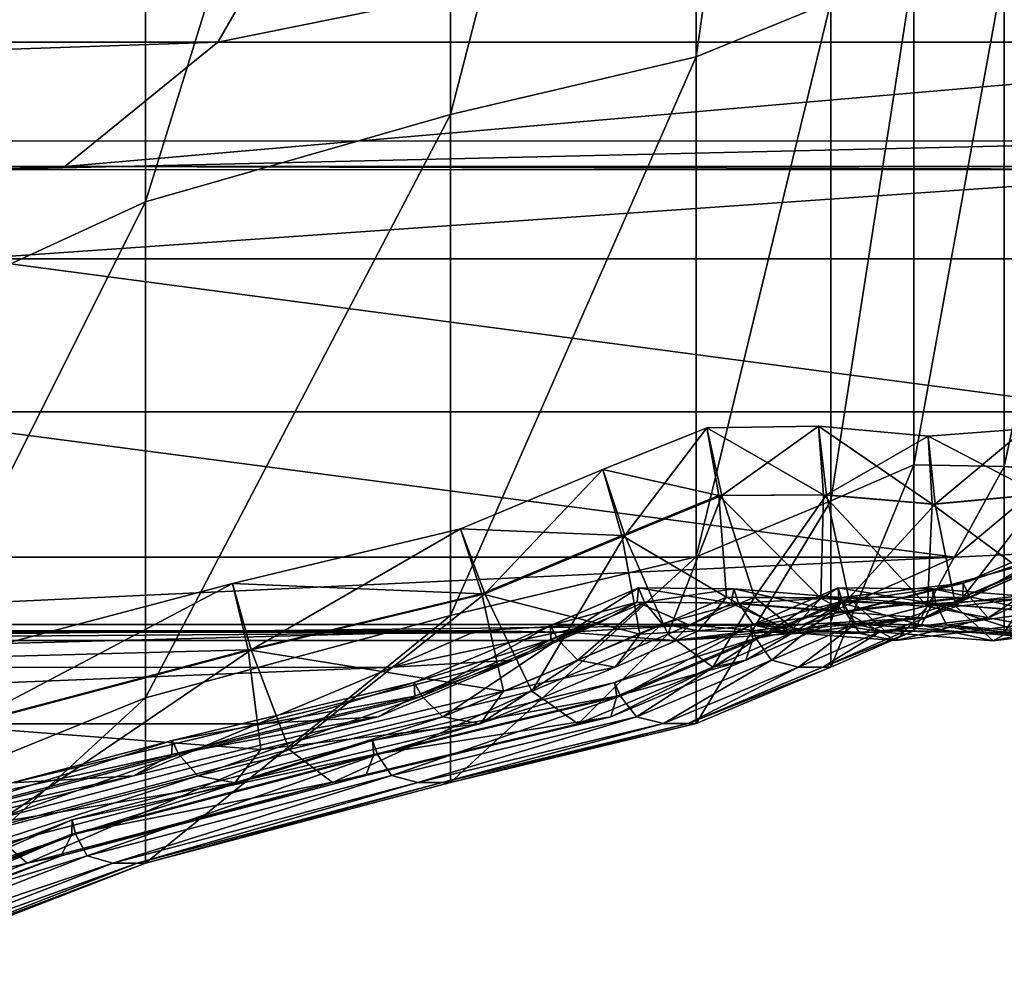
# Model space of a CAD drawing. Header units: millimetres. Extents: x 2387 to 13955, y -4964 to 364.
# Tile 568 of 656: x 7119.56 to 7125.43, y -3435.14 to -3429.39. Entities that reach past the tile are written whole.
import ezdxf

# ---------------------------------------------------------------- set-up
doc = ezdxf.new("R2010")
doc.units = ezdxf.units.MM
doc.header["$MEASUREMENT"] = 0
doc.layers.add('Predefinito', color=7, linetype='Continuous', true_color=0x000000)

msp = doc.modelspace()

# ---------------------------------------------------------------- linework, layer by layer
at = {"layer": 'Predefinito'}
for points in [[(7124.3944, -3423.954, 1146.2585), (7123.592, -3424.2703, 1146.3693), (7123.5921, -3429.6066, 1122.6063)], [(7123.5921, -3429.6066, 1122.6063), (7124.3946, -3429.278, 1122.5391), (7124.3944, -3423.954, 1146.2585)], [(7122.127, -3429.951, 1122.677), (7123.5921, -3429.6066, 1122.6063), (7123.592, -3424.2703, 1146.3693)], [(7123.592, -3424.2703, 1146.3693), (7122.127, -3424.6024, 1146.4857), (7122.127, -3429.951, 1122.677)], [(7120.3092, -3430.4709, 1122.7908), (7122.127, -3429.951, 1122.677), (7122.127, -3424.6024, 1146.4857)], [(7122.127, -3424.6024, 1146.4857), (7120.3092, -3425.1363, 1146.6875), (7120.3092, -3430.4709, 1122.7908)], [(7118.4488, -3431.3256, 1122.9875), (7120.3092, -3430.4709, 1122.7908), (7120.3092, -3425.1363, 1146.6875)], [(7120.3092, -3425.1363, 1146.6875), (7118.4488, -3426.0577, 1147.0544), (7118.4488, -3431.3256, 1122.9875)], [(7099.7798, -3429.5193, 608.0784), (7100.7895, -3427.7752, 608.0784), (7121.7505, -3427.7752, 730.1312)], [(7121.7505, -3427.7752, 730.1312), (7120.7408, -3429.5193, 730.1312), (7099.7798, -3429.5193, 608.0784)], [(7129.3816, -3427.7752, 775.3165), (7128.3719, -3429.5193, 775.3164), (7120.7408, -3429.5193, 730.1312)], [(7120.7408, -3429.5193, 730.1312), (7121.7505, -3427.7752, 730.1312), (7129.3816, -3427.7752, 775.3165)], [(7124.8886, -3429.067, 1122.4958), (7124.3946, -3429.278, 1122.5391), (7124.3948, -3432.2536, 1087.2871)], [(7124.3948, -3432.2536, 1087.2871), (7124.889, -3432.0389, 1087.266), (7124.8886, -3429.067, 1122.4958)], [(7125.4281, -3429.0753, 1122.4973), (7124.8886, -3429.067, 1122.4958), (7124.889, -3432.0389, 1087.266)], [(7124.889, -3432.0389, 1087.266), (7125.4284, -3432.0479, 1087.2667), (7125.4281, -3429.0753, 1122.4973)], [(7126.0603, -3429.1224, 1122.5068), (7125.4281, -3429.0753, 1122.4973), (7125.4284, -3432.0479, 1087.2667)], [(7125.4284, -3432.0479, 1087.2667), (7126.0603, -3432.0966, 1087.2715), (7126.0603, -3429.1224, 1122.5068)], [(7124.3946, -3429.278, 1122.5391), (7123.5921, -3429.6066, 1122.6063), (7123.5921, -3432.5879, 1087.3198)], [(7123.5921, -3432.5879, 1087.3198), (7124.3948, -3432.2536, 1087.2871), (7124.3946, -3429.278, 1122.5391)], [(7098.8683, -3430.2601, 608.0918), (7099.7798, -3429.5193, 608.0784), (7120.7408, -3429.5193, 730.1312)], [(7120.7408, -3429.5193, 730.1312), (7119.8293, -3430.26, 730.1442), (7098.8683, -3430.2601, 608.0918)], [(7128.3719, -3429.5193, 775.3164), (7127.4604, -3430.26, 775.3281), (7119.8293, -3430.26, 730.1442)], [(7119.8293, -3430.26, 730.1442), (7120.7408, -3429.5193, 730.1312), (7128.3719, -3429.5193, 775.3164)], [(7123.5921, -3429.6066, 1122.6063), (7122.127, -3429.951, 1122.677), (7122.127, -3432.9376, 1087.3542)], [(7122.127, -3432.9376, 1087.3542), (7123.5921, -3432.5879, 1087.3198), (7123.5921, -3429.6066, 1122.6063)], [(7122.127, -3429.951, 1122.677), (7120.3092, -3430.4709, 1122.7908), (7120.3092, -3433.4278, 1087.3954)], [(7120.3092, -3433.4278, 1087.3954), (7122.127, -3432.9376, 1087.3542), (7122.127, -3429.951, 1122.677)], [(7119.2979, -3430.2794, 730.1832), (7119.1272, -3430.1087, 730.2092), (7126.7577, -3430.1081, 775.3865)], [(7126.7577, -3430.1081, 775.3865), (7119.1272, -3430.1087, 730.2092), (7119.2979, -3430.2794, 730.1832)], [(7126.7577, -3430.1081, 775.3865), (7126.9286, -3430.279, 775.3631), (7119.2979, -3430.2794, 730.1832)], [(7119.2979, -3430.2794, 730.1832), (7126.9286, -3430.279, 775.3631), (7126.7577, -3430.1081, 775.3865)], [(7098.337, -3430.2795, 608.1321), (7098.8683, -3430.2601, 608.0918), (7119.8293, -3430.26, 730.1442)], [(7119.8293, -3430.26, 730.1442), (7119.2979, -3430.2794, 730.1832), (7098.337, -3430.2795, 608.1321)], [(7126.9286, -3430.279, 775.3631), (7126.9096, -3430.8107, 775.328), (7119.2785, -3430.8108, 730.1442)], [(7119.2785, -3430.8108, 730.1442), (7119.2979, -3430.2794, 730.1832), (7126.9286, -3430.279, 775.3631)], [(7126.9286, -3430.279, 775.3631), (7119.2979, -3430.2794, 730.1832), (7119.8293, -3430.26, 730.1442)], [(7119.8293, -3430.26, 730.1442), (7127.4604, -3430.26, 775.3281), (7126.9286, -3430.279, 775.3631)], [(7120.3092, -3430.4709, 1122.7908), (7118.4488, -3431.3256, 1122.9875), (7118.4488, -3434.1832, 1087.4489)], [(7118.4488, -3434.1832, 1087.4489), (7120.3092, -3433.4278, 1087.3954), (7120.3092, -3430.4709, 1122.7908)], [(7126.1689, -3431.7223, 775.316), (7118.5378, -3431.7223, 730.1311), (7119.2785, -3430.8108, 730.1442)], [(7119.2785, -3430.8108, 730.1442), (7126.9096, -3430.8107, 775.328), (7126.1689, -3431.7223, 775.316)], [(7125.1335, -3432.5903, 775.3156), (7117.5027, -3432.5902, 730.131), (7118.5378, -3431.7223, 730.1311)], [(7118.5378, -3431.7223, 730.1311), (7126.1689, -3431.7223, 775.316), (7125.1335, -3432.5903, 775.3156)], [(7125.8434, -3432.556, 780.4271), (7125.1335, -3432.5903, 775.3156), (7126.1689, -3431.7223, 775.316)], [(7123.7264, -3432.2217, 789.3185), (7123.6546, -3431.8182, 789.4305), (7123.0357, -3432.0662, 789.4391)], [(7123.1662, -3432.4592, 789.5338), (7123.0357, -3432.0662, 789.4391), (7123.6546, -3431.8182, 789.4305)], [(7123.6546, -3431.8182, 789.4305), (7123.7443, -3432.2217, 789.5288), (7123.1662, -3432.4592, 789.5338)], [(7123.7443, -3432.2217, 789.5288), (7123.6546, -3431.8182, 789.4305), (7124.3213, -3431.8087, 789.4179)], [(7124.3514, -3432.2184, 789.3094), (7124.3213, -3431.8087, 789.4179), (7123.6546, -3431.8182, 789.4305)], [(7123.6546, -3431.8182, 789.4305), (7123.7264, -3432.2217, 789.3185), (7124.3514, -3432.2184, 789.3094)], [(7124.3213, -3431.8087, 789.4179), (7124.3693, -3432.2184, 789.5198), (7123.7443, -3432.2217, 789.5288)], [(7124.3693, -3432.2184, 789.5198), (7124.3213, -3431.8087, 789.4179), (7124.9748, -3431.8675, 789.4133)], [(7124.3213, -3431.8087, 789.4179), (7124.3514, -3432.2184, 789.3094), (7124.9981, -3432.2741, 789.3053)], [(7124.9981, -3432.2741, 789.3053), (7124.9748, -3431.8675, 789.4133), (7124.3213, -3431.8087, 789.4179)], [(7125.6413, -3432.2135, 789.3152), (7125.5542, -3431.8243, 789.4286), (7124.9748, -3431.8675, 789.4133)], [(7125.016, -3432.2741, 789.5157), (7124.9748, -3431.8675, 789.4133), (7125.5542, -3431.8243, 789.4286)], [(7125.5542, -3431.8243, 789.4286), (7125.6592, -3432.2135, 789.5256), (7125.016, -3432.2741, 789.5157)], [(7124.9748, -3431.8675, 789.4133), (7125.016, -3432.2741, 789.5157), (7124.3693, -3432.2184, 789.5198)], [(7124.9748, -3431.8675, 789.4133), (7124.9981, -3432.2741, 789.3053), (7125.6413, -3432.2135, 789.3152)], [(7124.889, -3432.0389, 1087.266), (7124.3948, -3432.2536, 1087.2871), (7124.3949, -3433.2452, 1033.4065)], [(7124.3949, -3433.2452, 1033.4065), (7124.8891, -3433.0292, 1033.3983), (7124.889, -3432.0389, 1087.266)], [(7125.4284, -3432.0479, 1087.2667), (7124.889, -3432.0389, 1087.266), (7124.8891, -3433.0292, 1033.3983)], [(7124.8891, -3433.0292, 1033.3983), (7125.4285, -3433.0386, 1033.3987), (7125.4284, -3432.0479, 1087.2667)], [(7126.0603, -3432.0966, 1087.2715), (7125.4284, -3432.0479, 1087.2667), (7125.4285, -3433.0386, 1033.3987)], [(7123.1482, -3432.4592, 789.3235), (7123.0357, -3432.0662, 789.4391), (7122.1862, -3432.4196, 789.4401)], [(7122.332, -3432.8071, 789.5335), (7122.1862, -3432.4196, 789.4401), (7123.0357, -3432.0662, 789.4391)], [(7123.0357, -3432.0662, 789.4391), (7123.1662, -3432.4592, 789.5338), (7122.332, -3432.8071, 789.5335)], [(7123.0357, -3432.0662, 789.4391), (7123.1482, -3432.4592, 789.3235), (7123.7264, -3432.2217, 789.3185)], [(7125.4285, -3433.0386, 1033.3987), (7126.0603, -3433.088, 1033.4006), (7126.0603, -3432.0966, 1087.2715)], [(7123.7725, -3432.827, 788.4309), (7123.7264, -3432.2217, 789.3185), (7123.1482, -3432.4592, 789.3235)], [(7123.4237, -3433.0488, 790.3956), (7123.1662, -3432.4592, 789.5338), (7123.7443, -3432.2217, 789.5288)], [(7123.7443, -3432.2217, 789.5288), (7123.9403, -3432.8269, 790.3957), (7123.4237, -3433.0488, 790.3956)], [(7124.335, -3432.8329, 788.4271), (7124.3514, -3432.2184, 789.3094), (7123.7264, -3432.2217, 789.3185)], [(7123.7264, -3432.2217, 789.3185), (7123.7725, -3432.827, 788.4309), (7124.335, -3432.8329, 788.4271)], [(7123.9403, -3432.8269, 790.3957), (7123.7443, -3432.2217, 789.5288), (7124.3693, -3432.2184, 789.5198)], [(7124.3693, -3432.2184, 789.5198), (7124.5026, -3432.833, 790.392), (7123.9403, -3432.8269, 790.3957)], [(7124.3514, -3432.2184, 789.3094), (7124.335, -3432.8329, 788.4271), (7124.9716, -3432.8839, 788.4238)], [(7124.9716, -3432.8839, 788.4238), (7124.9981, -3432.2741, 789.3053), (7124.3514, -3432.2184, 789.3094)], [(7124.5026, -3432.833, 790.392), (7124.3693, -3432.2184, 789.5198), (7125.016, -3432.2741, 789.5157)], [(7125.7103, -3432.7971, 788.4254), (7125.6413, -3432.2135, 789.3152), (7124.9981, -3432.2741, 789.3053)], [(7125.1389, -3432.8839, 790.3889), (7125.016, -3432.2741, 789.5157), (7125.6592, -3432.2135, 789.5256)], [(7125.6592, -3432.2135, 789.5256), (7125.8778, -3432.7972, 790.3907), (7125.1389, -3432.8839, 790.3889)], [(7124.3948, -3432.2536, 1087.2871), (7123.5921, -3432.5879, 1087.3198), (7123.5922, -3433.5816, 1033.4194)], [(7123.5922, -3433.5816, 1033.4194), (7124.3949, -3433.2452, 1033.4065), (7124.3948, -3432.2536, 1087.2871)], [(7125.016, -3432.2741, 789.5157), (7125.1389, -3432.8839, 790.3889), (7124.5026, -3432.833, 790.392)], [(7124.9981, -3432.2741, 789.3053), (7124.9716, -3432.8839, 788.4238), (7125.7103, -3432.7971, 788.4254)], [(7125.223, -3432.8269, 782.6246), (7125.1842, -3432.7446, 782.4421), (7126.0241, -3432.3843, 782.4495)], [(7126.0422, -3432.453, 782.2602), (7126.0241, -3432.3843, 782.4495), (7125.1842, -3432.7446, 782.4421)], [(7126.0241, -3432.3843, 782.4495), (7126.0843, -3432.453, 782.6294), (7125.223, -3432.8269, 782.6246)], [(7120.9386, -3433.1414, 789.5265), (7120.8282, -3432.7454, 789.43), (7122.1862, -3432.4196, 789.4401)], [(7122.314, -3432.8071, 789.3232), (7122.1862, -3432.4196, 789.4401), (7120.8282, -3432.7454, 789.43)], [(7122.1862, -3432.4196, 789.4401), (7122.332, -3432.8071, 789.5335), (7120.9386, -3433.1414, 789.5265)], [(7122.1862, -3432.4196, 789.4401), (7122.314, -3432.8071, 789.3232), (7123.1482, -3432.4592, 789.3235)], [(7123.2555, -3433.0488, 788.4305), (7123.1482, -3432.4592, 789.3235), (7122.314, -3432.8071, 789.3232)], [(7122.6122, -3433.3883, 790.3934), (7122.332, -3432.8071, 789.5335), (7123.1662, -3432.4592, 789.5338)], [(7123.1662, -3432.4592, 789.5338), (7123.4237, -3433.0488, 790.3956), (7122.6122, -3433.3883, 790.3934)], [(7123.1482, -3432.4592, 789.3235), (7123.2555, -3433.0488, 788.4305), (7123.7725, -3432.827, 788.4309)], [(7125.8434, -3432.556, 780.4271), (7126.0422, -3432.453, 782.2602), (7125.1808, -3432.8269, 782.2551)], [(7125.1842, -3432.7446, 782.4421), (7125.1808, -3432.8269, 782.2551), (7126.0422, -3432.453, 782.2602)], [(7125.3334, -3432.9504, 783.5583), (7125.223, -3432.8269, 782.6246), (7126.0843, -3432.453, 782.6294)], [(7126.0843, -3432.453, 782.6294), (7126.2268, -3432.556, 783.5595), (7125.3334, -3432.9504, 783.5583)], [(7124.2304, -3432.9912, 775.3154), (7125.1335, -3432.5903, 775.3156), (7125.8434, -3432.556, 780.4271)], [(7125.8434, -3432.556, 780.4271), (7124.9503, -3432.9502, 780.4255), (7124.2304, -3432.9912, 775.3154)], [(7125.1808, -3432.8269, 782.2551), (7124.9503, -3432.9502, 780.4255), (7125.8434, -3432.556, 780.4271)], [(7125.5517, -3432.9916, 785.9992), (7125.3334, -3432.9504, 783.5583), (7126.2268, -3432.556, 783.5595)], [(7116.6004, -3432.991, 730.131), (7117.5027, -3432.5902, 730.131), (7125.1335, -3432.5903, 775.3156)], [(7125.1335, -3432.5903, 775.3156), (7124.2304, -3432.9912, 775.3154), (7116.6004, -3432.991, 730.131)], [(7122.127, -3433.9332, 1033.4327), (7123.5922, -3433.5816, 1033.4194), (7123.5921, -3432.5879, 1087.3198)], [(7123.5921, -3432.5879, 1087.3198), (7122.127, -3432.9376, 1087.3542), (7122.127, -3433.9332, 1033.4327)], [(7119.2105, -3433.5979, 789.5197), (7119.1467, -3433.1901, 789.4191), (7120.8282, -3432.7454, 789.43)], [(7120.9206, -3433.1415, 789.3162), (7120.8282, -3432.7454, 789.43), (7119.1467, -3433.1901, 789.4191)], [(7120.8282, -3432.7454, 789.43), (7120.9386, -3433.1414, 789.5265), (7119.2105, -3433.5979, 789.5197)], [(7120.8282, -3432.7454, 789.43), (7120.9206, -3433.1415, 789.3162), (7122.314, -3432.8071, 789.3232)], [(7124.4798, -3432.9149, 782.6228), (7124.4546, -3432.8289, 782.4388), (7125.1842, -3432.7446, 782.4421)], [(7125.1808, -3432.8269, 782.2551), (7125.1842, -3432.7446, 782.4421), (7124.4546, -3432.8289, 782.4388)], [(7125.1842, -3432.7446, 782.4421), (7125.223, -3432.8269, 782.6246), (7124.4798, -3432.9149, 782.6228)], [(7122.4439, -3433.3884, 788.4282), (7122.314, -3432.8071, 789.3232), (7120.9206, -3433.1415, 789.3162)], [(7121.1658, -3433.7355, 790.391), (7120.9386, -3433.1414, 789.5265), (7122.332, -3432.8071, 789.5335)], [(7122.332, -3432.8071, 789.5335), (7122.6122, -3433.3883, 790.3934), (7121.1658, -3433.7355, 790.391)], [(7122.314, -3432.8071, 789.3232), (7122.4439, -3433.3884, 788.4282), (7123.2555, -3433.0488, 788.4305)], [(7122.7682, -3433.0794, 782.631), (7122.724, -3432.9963, 782.4491), (7123.2476, -3432.7728, 782.4487)], [(7123.2408, -3432.8581, 782.262), (7123.2476, -3432.7728, 782.4487), (7122.724, -3432.9963, 782.4491)], [(7123.2476, -3432.7728, 782.4487), (7123.2831, -3432.8581, 782.6316), (7122.7682, -3433.0794, 782.631)], [(7123.2476, -3432.7728, 782.4487), (7123.2408, -3432.8581, 782.262), (7123.8012, -3432.8642, 782.2574)], [(7123.8012, -3432.8642, 782.2574), (7123.8167, -3432.7776, 782.4431), (7123.2476, -3432.7728, 782.4487)], [(7123.2831, -3432.8581, 782.6316), (7123.2476, -3432.7728, 782.4487), (7123.8167, -3432.7776, 782.4431)], [(7123.8167, -3432.7776, 782.4431), (7123.8434, -3432.8643, 782.627), (7123.2831, -3432.8581, 782.6316)], [(7123.8167, -3432.7776, 782.4431), (7123.8012, -3432.8642, 782.2574), (7124.4377, -3432.9148, 782.2532)], [(7124.4377, -3432.9148, 782.2532), (7124.4546, -3432.8289, 782.4388), (7123.8167, -3432.7776, 782.4431)], [(7123.8434, -3432.8643, 782.627), (7123.8167, -3432.7776, 782.4431), (7124.4546, -3432.8289, 782.4388)], [(7123.9508, -3433.0788, 796.5634), (7123.9172, -3432.9957, 796.3799), (7124.4384, -3432.7727, 796.3797)], [(7124.4422, -3432.858, 796.1938), (7124.4384, -3432.7727, 796.3797), (7123.9172, -3432.9957, 796.3799)], [(7124.4384, -3432.7727, 796.3797), (7124.4633, -3432.858, 796.5637), (7123.9508, -3433.0788, 796.5634)], [(7124.4633, -3432.858, 796.5637), (7124.4384, -3432.7727, 796.3797), (7125.0052, -3432.7781, 796.377)], [(7125.0003, -3432.8647, 796.1915), (7125.0052, -3432.7781, 796.377), (7124.4384, -3432.7727, 796.3797)], [(7124.4384, -3432.7727, 796.3797), (7124.4422, -3432.858, 796.1938), (7125.0003, -3432.8647, 796.1915)], [(7125.0052, -3432.7781, 796.377), (7125.0213, -3432.8647, 796.5615), (7124.4633, -3432.858, 796.5637)], [(7125.5517, -3432.9916, 785.9992), (7125.7103, -3432.7971, 788.4254), (7124.9716, -3432.8839, 788.4238)], [(7125.0052, -3432.7781, 796.377), (7125.0003, -3432.8647, 796.1915), (7125.6356, -3432.9156, 796.1895)], [(7125.0213, -3432.8647, 796.5615), (7125.0052, -3432.7781, 796.377), (7125.6419, -3432.8296, 796.3748)], [(7125.6356, -3432.9156, 796.1895), (7125.6419, -3432.8296, 796.3748), (7125.0052, -3432.7781, 796.377)], [(7125.3613, -3433.0874, 792.8095), (7125.1389, -3432.8839, 790.3889), (7125.8778, -3432.7972, 790.3907)], [(7125.8778, -3432.7972, 790.3907), (7126.1323, -3432.9918, 792.8087), (7125.3613, -3433.0874, 792.8095)], [(7122.724, -3432.9963, 782.4491), (7122.7259, -3433.0794, 782.2614), (7123.2408, -3432.8581, 782.262)], [(7123.0052, -3432.9861, 780.4334), (7123.2408, -3432.8581, 782.262), (7122.7259, -3433.0794, 782.2614)], [(7122.887, -3433.204, 783.5637), (7122.7682, -3433.0794, 782.631), (7123.2831, -3432.8581, 782.6316)], [(7123.2831, -3432.8581, 782.6316), (7123.3888, -3432.9861, 783.5657), (7122.887, -3433.204, 783.5637)], [(7123.2408, -3432.8581, 782.262), (7123.0052, -3432.9861, 780.4334), (7123.5527, -3432.9942, 780.4301)], [(7123.5527, -3432.9942, 780.4301), (7123.8012, -3432.8642, 782.2574), (7123.2408, -3432.8581, 782.262)], [(7123.6059, -3433.0287, 786.006), (7123.7725, -3432.827, 788.4309), (7123.2555, -3433.0488, 788.4305)], [(7123.3888, -3432.9861, 783.5657), (7123.2831, -3432.8581, 782.6316), (7123.8434, -3432.8643, 782.627)], [(7123.8434, -3432.8643, 782.627), (7123.9357, -3432.9943, 783.5627), (7123.3888, -3432.9861, 783.5657)], [(7123.6919, -3433.2452, 792.812), (7123.4237, -3433.0488, 790.3956), (7123.9403, -3432.8269, 790.3957)], [(7123.8012, -3432.8642, 782.2574), (7123.5527, -3432.9942, 780.4301), (7124.1871, -3433.0437, 780.4259)], [(7123.7725, -3432.827, 788.4309), (7123.6059, -3433.0287, 786.006), (7124.148, -3433.0377, 786.0038)], [(7123.9403, -3432.8269, 790.3957), (7124.1877, -3433.0287, 792.8136), (7123.6919, -3433.2452, 792.812)], [(7124.148, -3433.0377, 786.0038), (7124.335, -3432.8329, 788.4271), (7123.7725, -3432.827, 788.4309)], [(7124.1871, -3433.0437, 780.4259), (7124.4377, -3432.9148, 782.2532), (7123.8012, -3432.8642, 782.2574)], [(7124.4546, -3432.8289, 782.4388), (7124.4798, -3432.9149, 782.6228), (7123.8434, -3432.8643, 782.627)], [(7123.9357, -3432.9943, 783.5627), (7123.8434, -3432.8643, 782.627), (7124.4798, -3432.9149, 782.6228)], [(7123.9172, -3432.9957, 796.3799), (7123.9297, -3433.0788, 796.1935), (7124.4422, -3432.858, 796.1938)], [(7124.3877, -3432.9861, 795.2553), (7124.4422, -3432.858, 796.1938), (7123.9297, -3433.0788, 796.1935)], [(7124.1877, -3433.0287, 792.8136), (7123.9403, -3432.8269, 790.3957), (7124.5026, -3432.833, 790.392)], [(7124.0418, -3433.2035, 798.4042), (7123.9508, -3433.0788, 796.5634), (7124.4633, -3432.858, 796.5637)], [(7124.4633, -3432.858, 796.5637), (7124.5412, -3432.9861, 798.4052), (7124.0418, -3433.2035, 798.4042)], [(7124.335, -3432.8329, 788.4271), (7124.148, -3433.0377, 786.0038), (7124.7813, -3433.087, 786.0004)], [(7124.5026, -3432.833, 790.392), (7124.7286, -3433.0379, 792.8119), (7124.1877, -3433.0287, 792.8136)], [(7124.7813, -3433.087, 786.0004), (7124.9716, -3432.8839, 788.4238), (7124.335, -3432.8329, 788.4271)], [(7124.4422, -3432.858, 796.1938), (7124.3877, -3432.9861, 795.2553), (7124.9327, -3432.9946, 795.2537)], [(7124.4546, -3432.8289, 782.4388), (7124.4377, -3432.9148, 782.2532), (7125.1808, -3432.8269, 782.2551)], [(7124.9503, -3432.9502, 780.4255), (7125.1808, -3432.8269, 782.2551), (7124.4377, -3432.9148, 782.2532)], [(7124.9327, -3432.9946, 795.2537), (7125.0003, -3432.8647, 796.1915), (7124.4422, -3432.858, 796.1938)], [(7124.5412, -3432.9861, 798.4052), (7124.4633, -3432.858, 796.5637), (7125.0213, -3432.8647, 796.5615)], [(7124.57, -3433.0439, 783.5588), (7124.4798, -3432.9149, 782.6228), (7125.223, -3432.8269, 782.6246)], [(7124.7286, -3433.0379, 792.8119), (7124.5026, -3432.833, 790.392), (7125.1389, -3432.8839, 790.3889)], [(7125.0213, -3432.8647, 796.5615), (7125.0857, -3432.9947, 798.4037), (7124.5412, -3432.9861, 798.4052)], [(7125.223, -3432.8269, 782.6246), (7125.3334, -3432.9504, 783.5583), (7124.57, -3433.0439, 783.5588)], [(7125.0003, -3432.8647, 796.1915), (7124.9327, -3432.9946, 795.2537), (7125.5658, -3433.0445, 795.2516)], [(7125.5658, -3433.0445, 795.2516), (7125.6356, -3432.9156, 796.1895), (7125.0003, -3432.8647, 796.1915)], [(7125.6419, -3432.8296, 796.3748), (7125.6566, -3432.9156, 796.5593), (7125.0213, -3432.8647, 796.5615)], [(7125.0857, -3432.9947, 798.4037), (7125.0213, -3432.8647, 796.5615), (7125.6566, -3432.9156, 796.5593)], [(7120.3092, -3434.4135, 1033.4429), (7122.127, -3433.9332, 1033.4327), (7122.127, -3432.9376, 1087.3542)], [(7122.127, -3432.9376, 1087.3542), (7120.3092, -3433.4278, 1087.3954), (7120.3092, -3434.4135, 1033.4429)], [(7124.4798, -3432.9149, 782.6228), (7124.57, -3433.0439, 783.5588), (7123.9357, -3432.9943, 783.5627)], [(7124.4377, -3432.9148, 782.2532), (7124.1871, -3433.0437, 780.4259), (7124.9503, -3432.9502, 780.4255)], [(7125.1389, -3432.8839, 790.3889), (7125.3613, -3433.0874, 792.8095), (7124.7286, -3433.0379, 792.8119)], [(7124.9716, -3432.8839, 788.4238), (7124.7813, -3433.087, 786.0004), (7125.5517, -3432.9916, 785.9992)], [(7125.6566, -3432.9156, 796.5593), (7125.7188, -3433.0446, 798.4019), (7125.0857, -3432.9947, 798.4037)], [(7115.8315, -3433.0861, 730.1327), (7116.6004, -3432.991, 730.131), (7124.2304, -3432.9912, 775.3154)], [(7124.2304, -3432.9912, 775.3154), (7123.461, -3433.0864, 775.3168), (7115.8315, -3433.0861, 730.1327)], [(7121.7835, -3433.2459, 775.3215), (7122.2825, -3433.0288, 775.3246), (7123.0052, -3432.9861, 780.4334)], [(7123.0052, -3432.9861, 780.4334), (7122.5027, -3433.2041, 780.4312), (7121.7835, -3433.2459, 775.3215)], [(7121.9573, -3433.4186, 782.6279), (7121.91, -3433.3367, 782.4463), (7122.724, -3432.9963, 782.4491)], [(7122.7259, -3433.0794, 782.2614), (7122.724, -3432.9963, 782.4491), (7121.91, -3433.3367, 782.4463)], [(7122.724, -3432.9963, 782.4491), (7122.7682, -3433.0794, 782.631), (7121.9573, -3433.4186, 782.6279)], [(7123.0052, -3432.9861, 780.4334), (7122.2825, -3433.0288, 775.3246), (7122.8267, -3433.0373, 775.3214)], [(7122.7259, -3433.0794, 782.2614), (7122.5027, -3433.2041, 780.4312), (7123.0052, -3432.9861, 780.4334)], [(7122.8267, -3433.0373, 775.3214), (7123.5527, -3432.9942, 780.4301), (7123.0052, -3432.9861, 780.4334)], [(7123.5527, -3432.9942, 780.4301), (7122.8267, -3433.0373, 775.3214), (7123.461, -3433.0864, 775.3168)], [(7123.1089, -3433.2455, 786.0038), (7122.887, -3433.204, 783.5637), (7123.3888, -3432.9861, 783.5657)], [(7123.1411, -3433.4178, 796.5619), (7123.1042, -3433.3358, 796.3785), (7123.9172, -3432.9957, 796.3799)], [(7123.9297, -3433.0788, 796.1935), (7123.9172, -3432.9957, 796.3799), (7123.1042, -3433.3358, 796.3785)], [(7123.3888, -3432.9861, 783.5657), (7123.6059, -3433.0287, 786.006), (7123.1089, -3433.2455, 786.0038)], [(7123.9172, -3432.9957, 796.3799), (7123.9508, -3433.0788, 796.5634), (7123.1411, -3433.4178, 796.5619)], [(7123.6059, -3433.0287, 786.006), (7123.3888, -3432.9861, 783.5657), (7123.9357, -3432.9943, 783.5627)], [(7123.461, -3433.0864, 775.3168), (7124.2304, -3432.9912, 775.3154), (7124.9503, -3432.9502, 780.4255)], [(7124.9503, -3432.9502, 780.4255), (7124.1871, -3433.0437, 780.4259), (7123.461, -3433.0864, 775.3168)], [(7123.461, -3433.0864, 775.3168), (7124.1871, -3433.0437, 780.4259), (7123.5527, -3432.9942, 780.4301)], [(7123.9357, -3432.9943, 783.5627), (7124.148, -3433.0377, 786.0038), (7123.6059, -3433.0287, 786.006)], [(7124.1877, -3433.0287, 792.8136), (7124.3877, -3432.9861, 795.2553), (7123.8881, -3433.2036, 795.2543)], [(7123.9297, -3433.0788, 796.1935), (7123.8881, -3433.2036, 795.2543), (7124.3877, -3432.9861, 795.2553)], [(7124.148, -3433.0377, 786.0038), (7123.9357, -3432.9943, 783.5627), (7124.57, -3433.0439, 783.5588)], [(7124.2012, -3433.245, 803.5624), (7124.0418, -3433.2035, 798.4042), (7124.5412, -3432.9861, 798.4052)], [(7124.3877, -3432.9861, 795.2553), (7124.1877, -3433.0287, 792.8136), (7124.7286, -3433.0379, 792.8119)], [(7124.5412, -3432.9861, 798.4052), (7124.696, -3433.0287, 803.5632), (7124.2012, -3433.245, 803.5624)], [(7124.7286, -3433.0379, 792.8119), (7124.9327, -3432.9946, 795.2537), (7124.3877, -3432.9861, 795.2553)], [(7125.2358, -3433.0381, 803.5624), (7124.696, -3433.0287, 803.5632), (7124.5412, -3432.9861, 798.4052)], [(7124.5412, -3432.9861, 798.4052), (7125.0857, -3432.9947, 798.4037), (7125.2358, -3433.0381, 803.5624)], [(7124.7813, -3433.087, 786.0004), (7124.57, -3433.0439, 783.5588), (7125.3334, -3432.9504, 783.5583)], [(7124.9327, -3432.9946, 795.2537), (7124.7286, -3433.0379, 792.8119), (7125.3613, -3433.0874, 792.8095)], [(7125.3334, -3432.9504, 783.5583), (7125.5517, -3432.9916, 785.9992), (7124.7813, -3433.087, 786.0004)], [(7125.3613, -3433.0874, 792.8095), (7125.5658, -3433.0445, 795.2516), (7124.9327, -3432.9946, 795.2537)], [(7125.868, -3433.0877, 803.5612), (7125.2358, -3433.0381, 803.5624), (7125.0857, -3432.9947, 798.4037)], [(7125.0857, -3432.9947, 798.4037), (7125.7188, -3433.0446, 798.4019), (7125.868, -3433.0877, 803.5612)], [(7125.5658, -3433.0445, 795.2516), (7125.3613, -3433.0874, 792.8095), (7126.1323, -3432.9918, 792.8087)], [(7122.2825, -3433.0288, 775.3246), (7121.7835, -3433.2459, 775.3215), (7114.1515, -3433.2462, 730.1378)], [(7114.1515, -3433.2462, 730.1378), (7114.6516, -3433.0288, 730.1412), (7122.2825, -3433.0288, 775.3246)], [(7122.2825, -3433.0288, 775.3246), (7114.6516, -3433.0288, 730.1412), (7115.1968, -3433.0371, 730.1378)], [(7115.1968, -3433.0371, 730.1378), (7122.8267, -3433.0373, 775.3214), (7122.2825, -3433.0288, 775.3246)], [(7122.8267, -3433.0373, 775.3214), (7115.1968, -3433.0371, 730.1378), (7115.8315, -3433.0861, 730.1327)], [(7115.8315, -3433.0861, 730.1327), (7123.461, -3433.0864, 775.3168), (7122.8267, -3433.0373, 775.3214)], [(7123.1089, -3433.2455, 786.0038), (7123.2555, -3433.0488, 788.4305), (7122.4439, -3433.3884, 788.4282)], [(7122.8883, -3433.582, 792.8096), (7122.6122, -3433.3883, 790.3934), (7123.4237, -3433.0488, 790.3956)], [(7123.4237, -3433.0488, 790.3956), (7123.6919, -3433.2452, 792.812), (7122.8883, -3433.582, 792.8096)], [(7123.2555, -3433.0488, 788.4305), (7123.1089, -3433.2455, 786.0038), (7123.6059, -3433.0287, 786.006)], [(7123.8881, -3433.2036, 795.2543), (7123.6919, -3433.2452, 792.812), (7124.1877, -3433.0287, 792.8136)], [(7124.57, -3433.0439, 783.5588), (7124.7813, -3433.087, 786.0004), (7124.148, -3433.0377, 786.0038)], [(7124.3465, -3433.2449, 817.2757), (7124.2012, -3433.245, 803.5624), (7124.696, -3433.0287, 803.5632)], [(7124.696, -3433.0287, 803.5632), (7124.8409, -3433.0287, 817.2757), (7124.3465, -3433.2449, 817.2757)], [(7124.8892, -3433.0287, 844.78), (7124.395, -3433.2449, 844.7819), (7124.3465, -3433.2449, 817.2757)], [(7124.3465, -3433.2449, 817.2757), (7124.8409, -3433.0287, 817.2757), (7124.8892, -3433.0287, 844.78)], [(7124.8892, -3433.0288, 974.6296), (7124.3949, -3433.245, 974.6321), (7124.395, -3433.2449, 924.6982)], [(7124.3949, -3433.245, 974.6321), (7124.8892, -3433.0288, 974.6296), (7124.8891, -3433.0292, 1033.3983)], [(7124.8891, -3433.0292, 1033.3983), (7124.3949, -3433.2452, 1033.4065), (7124.3949, -3433.245, 974.6321)], [(7124.395, -3433.2449, 844.7819), (7124.8892, -3433.0287, 844.78), (7124.8892, -3433.0287, 881.9594)], [(7124.8892, -3433.0287, 881.9594), (7124.395, -3433.2449, 881.9622), (7124.395, -3433.2449, 844.7819)], [(7124.8892, -3433.0287, 924.6962), (7124.395, -3433.2449, 924.6982), (7124.395, -3433.2449, 881.9622)], [(7124.395, -3433.2449, 881.9622), (7124.8892, -3433.0287, 881.9594), (7124.8892, -3433.0287, 924.6962)], [(7124.395, -3433.2449, 924.6982), (7124.8892, -3433.0287, 924.6962), (7124.8892, -3433.0288, 974.6296)], [(7124.696, -3433.0287, 803.5632), (7125.2358, -3433.0381, 803.5624), (7125.3804, -3433.0382, 817.2747)], [(7125.3804, -3433.0382, 817.2747), (7124.8409, -3433.0287, 817.2757), (7124.696, -3433.0287, 803.5632)], [(7125.4285, -3433.0382, 844.7779), (7124.8892, -3433.0287, 844.78), (7124.8409, -3433.0287, 817.2757)], [(7124.8409, -3433.0287, 817.2757), (7125.3804, -3433.0382, 817.2747), (7125.4285, -3433.0382, 844.7779)], [(7125.4285, -3433.0386, 1033.3987), (7124.8891, -3433.0292, 1033.3983), (7124.8892, -3433.0288, 974.6296)], [(7124.8892, -3433.0287, 844.78), (7125.4285, -3433.0382, 844.7779), (7125.4285, -3433.0382, 881.9563)], [(7125.4285, -3433.0382, 881.9563), (7124.8892, -3433.0287, 881.9594), (7124.8892, -3433.0287, 844.78)], [(7124.8892, -3433.0287, 924.6962), (7125.4285, -3433.0382, 924.6942), (7125.4285, -3433.0383, 974.6292)], [(7125.4285, -3433.0383, 974.6292), (7124.8892, -3433.0288, 974.6296), (7124.8892, -3433.0287, 924.6962)], [(7125.4285, -3433.0382, 924.6942), (7124.8892, -3433.0287, 924.6962), (7124.8892, -3433.0287, 881.9594)], [(7124.8892, -3433.0287, 881.9594), (7125.4285, -3433.0382, 881.9563), (7125.4285, -3433.0382, 924.6942)], [(7124.8892, -3433.0288, 974.6296), (7125.4285, -3433.0383, 974.6292), (7125.4285, -3433.0386, 1033.3987)], [(7125.2358, -3433.0381, 803.5624), (7125.868, -3433.0877, 803.5612), (7126.0123, -3433.0878, 817.2736)], [(7126.0123, -3433.0878, 817.2736), (7125.3804, -3433.0382, 817.2747), (7125.2358, -3433.0381, 803.5624)], [(7126.0605, -3433.0878, 844.7754), (7125.4285, -3433.0382, 844.7779), (7125.3804, -3433.0382, 817.2747)], [(7125.3804, -3433.0382, 817.2747), (7126.0123, -3433.0878, 817.2736), (7126.0605, -3433.0878, 844.7754)], [(7125.4285, -3433.0382, 844.7779), (7126.0605, -3433.0878, 844.7754), (7126.0603, -3433.0879, 881.9528)], [(7126.0603, -3433.0879, 881.9528), (7125.4285, -3433.0382, 881.9563), (7125.4285, -3433.0382, 844.7779)], [(7125.4285, -3433.0382, 924.6942), (7126.0603, -3433.0879, 924.692), (7126.0603, -3433.0879, 974.6291)], [(7126.0603, -3433.0879, 974.6291), (7125.4285, -3433.0383, 974.6292), (7125.4285, -3433.0382, 924.6942)], [(7126.0603, -3433.0879, 924.692), (7125.4285, -3433.0382, 924.6942), (7125.4285, -3433.0382, 881.9563)], [(7125.4285, -3433.0382, 881.9563), (7126.0603, -3433.0879, 881.9528), (7126.0603, -3433.0879, 924.692)], [(7126.0603, -3433.088, 1033.4006), (7125.4285, -3433.0386, 1033.3987), (7125.4285, -3433.0383, 974.6292)], [(7125.4285, -3433.0383, 974.6292), (7126.0603, -3433.0879, 974.6291), (7126.0603, -3433.088, 1033.4006)], [(7121.91, -3433.3367, 782.4463), (7121.915, -3433.4187, 782.2582), (7122.7259, -3433.0794, 782.2614)], [(7122.5027, -3433.2041, 780.4312), (7122.7259, -3433.0794, 782.2614), (7121.915, -3433.4187, 782.2582)], [(7122.0809, -3433.5414, 783.5602), (7121.9573, -3433.4186, 782.6279), (7122.7682, -3433.0794, 782.631)], [(7122.7682, -3433.0794, 782.631), (7122.887, -3433.204, 783.5637), (7122.0809, -3433.5414, 783.5602)], [(7123.1042, -3433.3358, 796.3785), (7123.1199, -3433.4178, 796.192), (7123.9297, -3433.0788, 796.1935)], [(7123.8881, -3433.2036, 795.2543), (7123.9297, -3433.0788, 796.1935), (7123.1199, -3433.4178, 796.192)], [(7123.2369, -3433.5407, 798.4025), (7123.1411, -3433.4178, 796.5619), (7123.9508, -3433.0788, 796.5634)], [(7123.9508, -3433.0788, 796.5634), (7124.0418, -3433.2035, 798.4042), (7123.2369, -3433.5407, 798.4025)], [(7119.1467, -3433.1901, 789.4191), (7119.1924, -3433.5979, 789.3092), (7120.9206, -3433.1415, 789.3162)], [(7120.9975, -3433.7356, 788.4257), (7120.9206, -3433.1415, 789.3162), (7119.1924, -3433.5979, 789.3092)], [(7119.3678, -3434.2097, 790.39), (7119.2105, -3433.5979, 789.5197), (7120.9386, -3433.1414, 789.5265)], [(7120.9386, -3433.1414, 789.5265), (7121.1658, -3433.7355, 790.391), (7119.3678, -3434.2097, 790.39)], [(7120.9206, -3433.1415, 789.3162), (7120.9975, -3433.7356, 788.4257), (7122.4439, -3433.3884, 788.4282)], [(7120.9782, -3433.5829, 775.3168), (7121.7835, -3433.2459, 775.3215), (7122.5027, -3433.2041, 780.4312)], [(7122.5027, -3433.2041, 780.4312), (7121.6964, -3433.5416, 780.4272), (7120.9782, -3433.5829, 775.3168)], [(7121.915, -3433.4187, 782.2582), (7121.6964, -3433.5416, 780.4272), (7122.5027, -3433.2041, 780.4312)], [(7122.3047, -3433.5823, 786.0004), (7122.0809, -3433.5414, 783.5602), (7122.887, -3433.204, 783.5637)], [(7122.887, -3433.204, 783.5637), (7123.1089, -3433.2455, 786.0038), (7122.3047, -3433.5823, 786.0004)], [(7123.6919, -3433.2452, 792.812), (7123.8881, -3433.2036, 795.2543), (7123.083, -3433.5408, 795.2522)], [(7123.1199, -3433.4178, 796.192), (7123.083, -3433.5408, 795.2522), (7123.8881, -3433.2036, 795.2543)], [(7123.3981, -3433.5816, 803.5612), (7123.2369, -3433.5407, 798.4025), (7124.0418, -3433.2035, 798.4042)], [(7124.0418, -3433.2035, 798.4042), (7124.2012, -3433.245, 803.5624), (7123.3981, -3433.5816, 803.5612)], [(7121.7835, -3433.2459, 775.3215), (7120.9782, -3433.5829, 775.3168), (7113.3457, -3433.5832, 730.1327)], [(7113.3457, -3433.5832, 730.1327), (7114.1515, -3433.2462, 730.1378), (7121.7835, -3433.2459, 775.3215)], [(7122.4439, -3433.3884, 788.4282), (7122.3047, -3433.5823, 786.0004), (7123.1089, -3433.2455, 786.0038)], [(7123.083, -3433.5408, 795.2522), (7122.8883, -3433.582, 792.8096), (7123.6919, -3433.2452, 792.812)], [(7123.5436, -3433.5815, 817.2759), (7123.3981, -3433.5816, 803.5612), (7124.2012, -3433.245, 803.5624)], [(7124.2012, -3433.245, 803.5624), (7124.3465, -3433.2449, 817.2757), (7123.5436, -3433.5815, 817.2759)], [(7124.395, -3433.2449, 844.7819), (7123.5921, -3433.5815, 844.7848), (7123.5436, -3433.5815, 817.2759)], [(7123.5436, -3433.5815, 817.2759), (7124.3465, -3433.2449, 817.2757), (7124.395, -3433.2449, 844.7819)], [(7123.5921, -3433.5815, 844.7848), (7124.395, -3433.2449, 844.7819), (7124.395, -3433.2449, 881.9622)], [(7124.395, -3433.2449, 881.9622), (7123.5922, -3433.5815, 881.9669), (7123.5921, -3433.5815, 844.7848)], [(7124.395, -3433.2449, 924.6982), (7123.5922, -3433.5815, 924.7013), (7123.5922, -3433.5815, 881.9669)], [(7123.5922, -3433.5815, 881.9669), (7124.395, -3433.2449, 881.9622), (7124.395, -3433.2449, 924.6982)], [(7123.5922, -3433.5815, 924.7013), (7124.395, -3433.2449, 924.6982), (7124.3949, -3433.245, 974.6321)], [(7124.3949, -3433.245, 974.6321), (7123.5922, -3433.5815, 974.6361), (7123.5922, -3433.5815, 924.7013)], [(7123.5922, -3433.5815, 974.6361), (7124.3949, -3433.245, 974.6321), (7124.3949, -3433.2452, 1033.4065)], [(7124.3949, -3433.2452, 1033.4065), (7123.5922, -3433.5816, 1033.4194), (7123.5922, -3433.5815, 974.6361)], [(7121.915, -3433.4187, 782.2582), (7121.91, -3433.3367, 782.4463), (7120.4688, -3433.6826, 782.4424)], [(7120.5088, -3433.7663, 782.6249), (7120.4688, -3433.6826, 782.4424), (7121.91, -3433.3367, 782.4463)], [(7121.91, -3433.3367, 782.4463), (7121.9573, -3433.4186, 782.6279), (7120.5088, -3433.7663, 782.6249)], [(7121.6914, -3433.7658, 796.5604), (7121.662, -3433.682, 796.3766), (7123.1042, -3433.3358, 796.3785)], [(7123.1199, -3433.4178, 796.192), (7123.1042, -3433.3358, 796.3785), (7121.662, -3433.682, 796.3766)], [(7123.1042, -3433.3358, 796.3785), (7123.1411, -3433.4178, 796.5619), (7121.6914, -3433.7658, 796.5604)], [(7122.3047, -3433.5823, 786.0004), (7122.4439, -3433.3884, 788.4282), (7120.9975, -3433.7356, 788.4257)], [(7121.4239, -3433.9335, 792.8088), (7121.1658, -3433.7355, 790.391), (7122.6122, -3433.3883, 790.3934)], [(7122.6122, -3433.3883, 790.3934), (7122.8883, -3433.582, 792.8096), (7121.4239, -3433.9335, 792.8088)], [(7118.4488, -3435.1357, 1033.4463), (7120.3092, -3434.4135, 1033.4429), (7120.3092, -3433.4278, 1087.3954)], [(7120.3092, -3433.4278, 1087.3954), (7118.4488, -3434.1832, 1087.4489), (7118.4488, -3435.1357, 1033.4463)], [(7121.6964, -3433.5416, 780.4272), (7121.915, -3433.4187, 782.2582), (7120.4665, -3433.7664, 782.2551)], [(7120.4688, -3433.6826, 782.4424), (7120.4665, -3433.7664, 782.2551), (7121.915, -3433.4187, 782.2582)], [(7120.6211, -3433.8919, 783.5585), (7120.5088, -3433.7663, 782.6249), (7121.9573, -3433.4186, 782.6279)], [(7121.9573, -3433.4186, 782.6279), (7122.0809, -3433.5414, 783.5602), (7120.6211, -3433.8919, 783.5585)], [(7121.662, -3433.682, 796.3766), (7121.6702, -3433.7658, 796.1904), (7123.1199, -3433.4178, 796.192)], [(7123.083, -3433.5408, 795.2522), (7123.1199, -3433.4178, 796.192), (7121.6702, -3433.7658, 796.1904)], [(7121.7759, -3433.8915, 798.4017), (7121.6914, -3433.7658, 796.5604), (7123.1411, -3433.4178, 796.5619)], [(7123.1411, -3433.4178, 796.5619), (7123.2369, -3433.5407, 798.4025), (7121.7759, -3433.8915, 798.4017)], [(7113.3457, -3433.5832, 730.1327), (7120.9782, -3433.5829, 775.3168), (7119.5155, -3433.9342, 775.3152)], [(7120.2369, -3433.8921, 780.4253), (7119.5155, -3433.9342, 775.3152), (7120.9782, -3433.5829, 775.3168)], [(7120.9782, -3433.5829, 775.3168), (7121.6964, -3433.5416, 780.4272), (7120.2369, -3433.8921, 780.4253)], [(7120.4665, -3433.7664, 782.2551), (7120.2369, -3433.8921, 780.4253), (7121.6964, -3433.5416, 780.4272)], [(7120.8409, -3433.9337, 785.9993), (7120.6211, -3433.8919, 783.5585), (7122.0809, -3433.5414, 783.5602)], [(7122.0809, -3433.5414, 783.5602), (7122.3047, -3433.5823, 786.0004), (7120.8409, -3433.9337, 785.9993)], [(7120.9975, -3433.7356, 788.4257), (7120.8409, -3433.9337, 785.9993), (7122.3047, -3433.5823, 786.0004)], [(7121.6222, -3433.8916, 795.2513), (7121.4239, -3433.9335, 792.8088), (7122.8883, -3433.582, 792.8096)], [(7122.8883, -3433.582, 792.8096), (7123.083, -3433.5408, 795.2522), (7121.6222, -3433.8916, 795.2513)], [(7121.6702, -3433.7658, 796.1904), (7121.6222, -3433.8916, 795.2513), (7123.083, -3433.5408, 795.2522)], [(7121.9332, -3433.9333, 803.5608), (7121.7759, -3433.8915, 798.4017), (7123.2369, -3433.5407, 798.4025)], [(7123.2369, -3433.5407, 798.4025), (7123.3981, -3433.5816, 803.5612), (7121.9332, -3433.9333, 803.5608)], [(7122.0785, -3433.9332, 817.2771), (7121.9332, -3433.9333, 803.5608), (7123.3981, -3433.5816, 803.5612)], [(7123.3981, -3433.5816, 803.5612), (7123.5436, -3433.5815, 817.2759), (7122.0785, -3433.9332, 817.2771)], [(7122.1269, -3433.9332, 844.7903), (7122.0785, -3433.9332, 817.2771), (7123.5436, -3433.5815, 817.2759)], [(7123.5436, -3433.5815, 817.2759), (7123.5921, -3433.5815, 844.7848), (7122.1269, -3433.9332, 844.7903)], [(7122.127, -3433.9332, 881.9753), (7122.1269, -3433.9332, 844.7903), (7123.5921, -3433.5815, 844.7848)], [(7123.5921, -3433.5815, 844.7848), (7123.5922, -3433.5815, 881.9669), (7122.127, -3433.9332, 881.9753)], [(7122.127, -3433.9332, 924.7069), (7122.127, -3433.9332, 881.9753), (7123.5922, -3433.5815, 881.9669)], [(7123.5922, -3433.5815, 881.9669), (7123.5922, -3433.5815, 924.7013), (7122.127, -3433.9332, 924.7069)], [(7122.127, -3433.9332, 974.6409), (7122.127, -3433.9332, 924.7069), (7123.5922, -3433.5815, 924.7013)], [(7123.5922, -3433.5815, 924.7013), (7123.5922, -3433.5815, 974.6361), (7122.127, -3433.9332, 974.6409)], [(7122.127, -3433.9332, 974.6409), (7123.5922, -3433.5815, 974.6361), (7123.5922, -3433.5816, 1033.4194)], [(7123.5922, -3433.5816, 1033.4194), (7122.127, -3433.9332, 1033.4327), (7122.127, -3433.9332, 974.6409)], [(7119.1924, -3433.5979, 789.3092), (7119.1989, -3434.2097, 788.4249), (7120.9975, -3433.7356, 788.4257)], [(7120.4665, -3433.7664, 782.2551), (7120.4688, -3433.6826, 782.4424), (7118.6744, -3434.1549, 782.4408)], [(7118.7046, -3434.2411, 782.6245), (7118.6744, -3434.1549, 782.4408), (7120.4688, -3433.6826, 782.4424)], [(7120.4688, -3433.6826, 782.4424), (7120.5088, -3433.7663, 782.6249), (7118.7046, -3434.2411, 782.6245)], [(7119.892, -3434.241, 796.5597), (7119.8725, -3434.1547, 796.3754), (7121.662, -3433.682, 796.3766)], [(7121.6702, -3433.7658, 796.1904), (7121.662, -3433.682, 796.3766), (7119.8725, -3434.1547, 796.3754)], [(7121.662, -3433.682, 796.3766), (7121.6914, -3433.7658, 796.5604), (7119.892, -3434.241, 796.5597)], [(7120.8409, -3433.9337, 785.9993), (7120.9975, -3433.7356, 788.4257), (7119.1989, -3434.2097, 788.4249)], [(7119.6034, -3434.4135, 792.8095), (7119.3678, -3434.2097, 790.39), (7121.1658, -3433.7355, 790.391)], [(7121.1658, -3433.7355, 790.391), (7121.4239, -3433.9335, 792.8088), (7119.6034, -3434.4135, 792.8095)], [(7118.6744, -3434.1549, 782.4408), (7118.662, -3434.2412, 782.2546), (7120.4665, -3433.7664, 782.2551)], [(7120.2369, -3433.8921, 780.4253), (7120.4665, -3433.7664, 782.2551), (7118.662, -3434.2412, 782.2546)], [(7118.8023, -3434.3705, 783.5596), (7118.7046, -3434.2411, 782.6245), (7120.5088, -3433.7663, 782.6249)], [(7120.5088, -3433.7663, 782.6249), (7120.6211, -3433.8919, 783.5585), (7118.8023, -3434.3705, 783.5596)], [(7119.8725, -3434.1547, 796.3754), (7119.8708, -3434.241, 796.1897), (7121.6702, -3433.7658, 796.1904)], [(7121.6222, -3433.8916, 795.2513), (7121.6702, -3433.7658, 796.1904), (7119.8708, -3434.241, 796.1897)], [(7119.9619, -3434.3704, 798.4019), (7119.892, -3434.241, 796.5597), (7121.6914, -3433.7658, 796.5604)], [(7121.6914, -3433.7658, 796.5604), (7121.7759, -3433.8915, 798.4017), (7119.9619, -3434.3704, 798.4019)], [(7119.5155, -3433.9342, 775.3152), (7120.2369, -3433.8921, 780.4253), (7118.4164, -3434.3705, 780.4267)], [(7118.662, -3434.2412, 782.2546), (7118.4164, -3434.3705, 780.4267), (7120.2369, -3433.8921, 780.4253)], [(7119.0181, -3434.4136, 786.0007), (7118.8023, -3434.3705, 783.5596), (7120.6211, -3433.8919, 783.5585)], [(7120.6211, -3433.8919, 783.5585), (7120.8409, -3433.9337, 785.9993), (7119.0181, -3434.4136, 786.0007)], [(7119.1989, -3434.2097, 788.4249), (7119.0181, -3434.4136, 786.0007), (7120.8409, -3433.9337, 785.9993)], [(7119.8075, -3434.3704, 795.2515), (7119.6034, -3434.4135, 792.8095), (7121.4239, -3433.9335, 792.8088)], [(7121.4239, -3433.9335, 792.8088), (7121.6222, -3433.8916, 795.2513), (7119.8075, -3434.3704, 795.2515)], [(7119.8708, -3434.241, 796.1897), (7119.8075, -3434.3704, 795.2515), (7121.6222, -3433.8916, 795.2513)], [(7120.1148, -3434.4135, 803.561), (7119.9619, -3434.3704, 798.4019), (7121.7759, -3433.8915, 798.4017)], [(7121.7759, -3433.8915, 798.4017), (7121.9332, -3433.9333, 803.5608), (7120.1148, -3434.4135, 803.561)], [(7120.2606, -3434.4135, 817.2784), (7120.1148, -3434.4135, 803.561), (7121.9332, -3433.9333, 803.5608)], [(7121.9332, -3433.9333, 803.5608), (7122.0785, -3433.9332, 817.2771), (7120.2606, -3434.4135, 817.2784)], [(7120.3092, -3434.4135, 844.7954), (7120.2606, -3434.4135, 817.2784), (7122.0785, -3433.9332, 817.2771)], [(7122.1269, -3433.9332, 844.7903), (7122.127, -3433.9332, 881.9753), (7120.3092, -3434.4135, 881.983)], [(7120.3092, -3434.4135, 881.983), (7120.3092, -3434.4135, 844.7954), (7122.1269, -3433.9332, 844.7903)], [(7122.0785, -3433.9332, 817.2771), (7122.1269, -3433.9332, 844.7903), (7120.3092, -3434.4135, 844.7954)], [(7122.127, -3433.9332, 924.7069), (7122.127, -3433.9332, 974.6409), (7120.3092, -3434.4135, 974.6447)], [(7120.3092, -3434.4135, 974.6447), (7120.3092, -3434.4135, 924.712), (7122.127, -3433.9332, 924.7069)], [(7122.127, -3433.9332, 881.9753), (7122.127, -3433.9332, 924.7069), (7120.3092, -3434.4135, 924.712)], [(7120.3092, -3434.4135, 924.712), (7120.3092, -3434.4135, 881.983), (7122.127, -3433.9332, 881.9753)], [(7122.127, -3433.9332, 1033.4327), (7120.3092, -3434.4135, 1033.4429), (7120.3092, -3434.4135, 974.6447)], [(7120.3092, -3434.4135, 974.6447), (7122.127, -3433.9332, 974.6409), (7122.127, -3433.9332, 1033.4327)], [(7118.0116, -3434.9615, 796.1906), (7119.8708, -3434.241, 796.1897), (7119.8725, -3434.1547, 796.3754)], [(7119.8725, -3434.1547, 796.3754), (7118.0176, -3434.8744, 796.376), (7118.0116, -3434.9615, 796.1906)], [(7118.0176, -3434.8744, 796.376), (7119.8725, -3434.1547, 796.3754), (7119.892, -3434.241, 796.5597)], [(7117.5023, -3434.9298, 790.3923), (7119.3678, -3434.2097, 790.39), (7119.6034, -3434.4135, 792.8095)], [(7119.8708, -3434.241, 796.1897), (7118.0116, -3434.9615, 796.1906), (7117.9411, -3435.0921, 795.253)], [(7117.9411, -3435.0921, 795.253), (7119.8075, -3434.3704, 795.2515), (7119.8708, -3434.241, 796.1897)], [(7119.892, -3434.241, 796.5597), (7118.0332, -3434.9615, 796.5605), (7118.0176, -3434.8744, 796.376)], [(7118.0332, -3434.9615, 796.5605), (7119.892, -3434.241, 796.5597), (7119.9619, -3434.3704, 798.4019)], [(7117.7317, -3435.1357, 792.8119), (7119.6034, -3434.4135, 792.8095), (7119.8075, -3434.3704, 795.2515)], [(7119.8075, -3434.3704, 795.2515), (7117.9411, -3435.0921, 795.253), (7117.7317, -3435.1357, 792.8119)], [(7119.9619, -3434.3704, 798.4019), (7118.0979, -3435.0921, 798.403), (7118.0332, -3434.9615, 796.5605)], [(7118.0979, -3435.0921, 798.403), (7119.9619, -3434.3704, 798.4019), (7120.1148, -3434.4135, 803.561)], [(7119.6034, -3434.4135, 792.8095), (7117.7317, -3435.1357, 792.8119), (7117.5023, -3434.9298, 790.3923)], [(7120.1148, -3434.4135, 803.561), (7118.2512, -3435.1357, 803.5617), (7118.0979, -3435.0921, 798.403)], [(7118.2512, -3435.1357, 803.5617), (7120.1148, -3434.4135, 803.561), (7120.2606, -3434.4135, 817.2784)], [(7120.2606, -3434.4135, 817.2784), (7118.3994, -3435.1357, 817.2791), (7118.2512, -3435.1357, 803.5617)], [(7120.3092, -3434.4135, 844.7954), (7118.4488, -3435.1357, 844.7971), (7118.3994, -3435.1357, 817.2791)], [(7118.3994, -3435.1357, 817.2791), (7120.2606, -3434.4135, 817.2784), (7120.3092, -3434.4135, 844.7954)], [(7118.4488, -3435.1357, 844.7971), (7120.3092, -3434.4135, 844.7954), (7120.3092, -3434.4135, 881.983)], [(7120.3092, -3434.4135, 881.983), (7118.4488, -3435.1357, 881.9855), (7118.4488, -3435.1357, 844.7971)], [(7120.3092, -3434.4135, 924.712), (7118.4488, -3435.1357, 924.7137), (7118.4488, -3435.1357, 881.9855)], [(7118.4488, -3435.1357, 881.9855), (7120.3092, -3434.4135, 881.983), (7120.3092, -3434.4135, 924.712)], [(7118.4488, -3435.1357, 924.7137), (7120.3092, -3434.4135, 924.712), (7120.3092, -3434.4135, 974.6447)], [(7120.3092, -3434.4135, 974.6447), (7118.4488, -3435.1357, 974.646), (7118.4488, -3435.1357, 924.7137)], [(7120.3092, -3434.4135, 1033.4429), (7118.4488, -3435.1357, 1033.4463), (7118.4488, -3435.1357, 974.646)], [(7118.4488, -3435.1357, 974.646), (7120.3092, -3434.4135, 974.6447), (7120.3092, -3434.4135, 1033.4429)]]:
    msp.add_3dface(points, dxfattribs=at)

doc.saveas('drawing.dxf')
